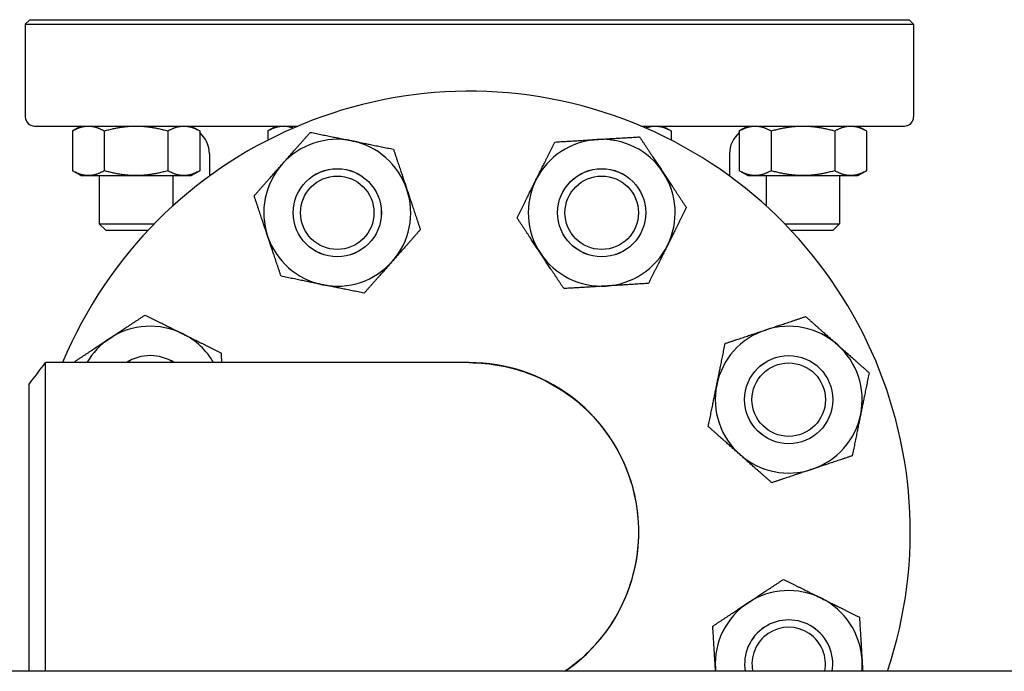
# Model space of a CAD drawing. Header units: inches. Extents: x 24 to 1128, y -69 to 748.
# Tile 516 of 656: x 762.58 to 770.96, y 294.86 to 300.41. Entities that reach past the tile are written whole.
import ezdxf

# ---------------------------------------------------------------- set-up
doc = ezdxf.new("R2010")
doc.units = ezdxf.units.IN
doc.header["$LTSCALE"] = 32
doc.header["$MEASUREMENT"] = 0
doc.layers.add('Visible (ANSI)', color=7, linetype='Continuous', lineweight=30)

msp = doc.modelspace()

# ---------------------------------------------------------------- linework, layer by layer
at = {"layer": 'Visible (ANSI)'}
for p, q in [((762.66498, 300.40579), (762.62561, 300.36642)), ((762.62561, 300.36642), (770.18466, 300.36642)), ((762.62561, 300.36642), (762.62561, 299.57902)), ((762.66498, 300.40579), (770.14529, 300.40579)), ((770.14529, 300.40579), (770.18466, 300.36642)), ((770.18466, 300.36642), (770.18466, 299.57902)), ((762.70435, 299.50028), (764.94512, 299.50028)), ((763.09927, 299.50028), (763.02676, 299.45841)), ((763.02676, 299.45841), (763.02676, 299.12027)), ((763.29739, 299.45841), (763.29739, 299.12027)), ((763.83866, 299.45841), (763.83866, 299.12027)), ((764.03677, 299.50028), (764.10929, 299.45841)), ((764.10929, 299.45841), (764.10929, 299.12027)), ((764.76121, 299.50028), (764.6887, 299.45841)), ((764.6887, 299.45841), (764.6887, 299.38029)), ((767.86514, 299.50028), (770.10592, 299.50028)), ((768.04905, 299.50028), (768.12157, 299.45841)), ((768.12157, 299.45841), (768.12157, 299.38029)), ((768.77349, 299.50028), (768.70098, 299.45841)), ((768.70098, 299.45841), (768.70098, 299.12027)), ((768.97161, 299.45841), (768.97161, 299.12027)), ((769.51288, 299.45841), (769.51288, 299.12027)), ((769.71099, 299.50028), (769.78351, 299.45841)), ((769.78351, 299.45841), (769.78351, 299.12027)), ((764.19253, 299.26406), (764.19253, 299.07386)), ((768.61773, 299.26406), (768.61773, 299.07386)), ((763.09927, 299.0784), (763.02676, 299.12027)), ((764.03677, 299.0784), (764.10929, 299.12027)), ((768.77349, 299.0784), (768.70098, 299.12027)), ((769.71099, 299.0784), (769.78351, 299.12027)), ((763.09927, 299.0784), (763.16207, 299.0784)), ((763.16207, 299.0784), (763.56802, 299.0784)), ((763.25552, 299.0784), (763.25552, 298.66839)), ((763.56802, 299.0784), (763.97397, 299.0784)), ((763.88052, 299.0784), (763.88052, 298.81905)), ((763.97397, 299.0784), (764.03677, 299.0784)), ((768.77349, 299.0784), (768.83629, 299.0784)), ((768.83629, 299.0784), (769.24224, 299.0784)), ((768.92974, 299.0784), (768.92974, 298.81905)), ((769.24224, 299.0784), (769.64819, 299.0784)), ((769.55474, 299.0784), (769.55474, 298.66839)), ((769.64819, 299.0784), (769.71099, 299.0784)), ((763.25552, 298.66839), (763.72438, 298.66839)), ((763.30962, 298.61429), (763.25552, 298.66839)), ((763.30962, 298.61429), (763.67251, 298.61429)), ((769.08589, 298.66839), (769.55474, 298.66839)), ((769.13776, 298.61429), (769.50064, 298.61429)), ((769.50064, 298.61429), (769.55474, 298.66839)), ((766.40243, 297.48617), (762.79752, 297.48617)), ((762.65513, 297.29865), (762.65513, 294.8588)), ((785.36063, 294.85867), (748.86063, 294.85867))]:
    msp.add_line(p, q, dxfattribs=at)
for centre, radius in [((765.28004, 298.76238), 0.37513), ((765.28004, 298.76238), 0.375), ((767.53022, 298.76238), 0.37513), ((767.53022, 298.76238), 0.375), ((765.28004, 298.76238), 0.3125), ((767.53022, 298.76238), 0.3125), ((769.12134, 297.17126), 0.37513), ((769.12134, 297.17126), 0.375), ((769.12134, 297.17126), 0.3125)]:
    msp.add_circle(centre, radius, dxfattribs=at)
for centre, radius, start, end in [((766.40513, 296.04617), 3.75, 341.538542, 157.418327), ((762.70435, 299.57902), 0.07874, 180, 270), ((770.10592, 299.57902), 0.07874, 270, 0), ((763.95631, 299.26406), 0.23622, 0, 49.639734), ((768.85395, 299.26406), 0.23622, 130.360266, 180), ((765.28004, 298.76238), 0.625, 78.497711, 138.497711), ((765.28004, 298.76238), 0.625, 18.497711, 78.497711), ((767.53022, 298.76238), 0.625, 93.497711, 153.497711), ((767.53022, 298.76238), 0.625, 33.497711, 93.497711), ((765.28004, 298.76238), 0.625, 138.497711, 198.497711), ((767.53022, 298.76238), 0.625, 333.497711, 33.497711), ((767.53022, 298.76238), 0.625, 153.497711, 213.497711), ((765.28004, 298.76238), 0.625, 318.497711, 18.497711), ((765.28004, 298.76238), 0.625, 198.497711, 258.497711), ((767.53022, 298.76238), 0.625, 273.497711, 333.497711), ((765.28004, 298.76238), 0.625, 258.497711, 318.497711), ((767.53022, 298.76238), 0.625, 213.497711, 273.497711), ((763.68893, 297.17126), 0.625, 63.497711, 123.497711), ((769.12134, 297.17126), 0.625, 108.497711, 168.497711), ((769.12134, 297.17126), 0.625, 48.497711, 108.497711), ((763.68893, 297.17126), 0.625, 123.497711, 149.744484), ((763.68893, 297.17126), 0.625, 30.255516, 63.497711), ((769.12134, 297.17126), 0.625, 348.497711, 48.497711), ((763.68893, 297.17126), 0.37513, 57.085092, 122.914908), ((763.68893, 297.17126), 0.375, 57.114984, 122.885016), ((766.40513, 296.04617), 1.44, 304.446696, 90.05378), ((769.12134, 297.17126), 0.625, 168.497711, 228.497711), ((769.12134, 297.17126), 0.625, 288.497711, 348.497711), ((769.12134, 297.17126), 0.625, 228.497711, 288.497711), ((769.12134, 294.92108), 0.625, 63.497711, 123.497711), ((769.12134, 294.92108), 0.625, 123.497711, 183.497711), ((769.12134, 294.92108), 0.625, 3.497711, 63.497711), ((769.12134, 294.92108), 0.37513, 350.423031, 189.576969), ((769.12134, 294.92108), 0.375, 350.419768, 189.580232), ((769.12134, 294.92108), 0.3125, 348.479749, 191.520251), ((769.12134, 294.92108), 0.625, 354.269056, 3.497711), ((769.12134, 294.92108), 0.625, 183.497711, 185.730944)]:
    msp.add_arc(centre, radius, start, end, dxfattribs=at)
for points, weights in [([(763.02676, 299.45841), (763.09927, 299.50028), (763.16207, 299.50028)], [1.01001874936, 1.04314139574, 1]), ([(763.16207, 299.50028), (763.22487, 299.50028), (763.29739, 299.45841)], [1, 1.04314139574, 1.01001874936]), ([(763.29739, 299.45841), (763.44242, 299.50028), (763.56802, 299.50028)], [1.01001874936, 1.04314139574, 1]), ([(763.56802, 299.50028), (763.69362, 299.50028), (763.83866, 299.45841)], [1, 1.04314139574, 1.01001874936]), ([(763.83866, 299.45841), (763.91117, 299.50028), (763.97397, 299.50028)], [1.01001874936, 1.04314139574, 1]), ([(763.97397, 299.50028), (764.03677, 299.50028), (764.10929, 299.45841)], [1, 1.04314139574, 1.01001874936]), ([(764.6887, 299.45841), (764.76121, 299.50028), (764.82401, 299.50028)], [1.01001874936, 1.04314139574, 1]), ([(764.81196, 299.17653), (764.92294, 299.30195), (765.05108, 299.44678)], [1, 1.0379548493, 1]), ([(764.82401, 299.50028), (764.86423, 299.50028), (764.90688, 299.48386)], [1, 1.02720204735, 1.02408371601]), ([(765.05108, 299.44678), (765.24057, 299.40822), (765.40467, 299.37482)], [1, 1.0379548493, 1]), ([(767.90339, 299.48386), (767.94604, 299.50028), (767.98625, 299.50028)], [1.02408371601, 1.02720204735, 1]), ([(767.98625, 299.50028), (768.04905, 299.50028), (768.12157, 299.45841)], [1, 1.04314139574, 1.01001874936]), ([(768.70098, 299.45841), (768.77349, 299.50028), (768.83629, 299.50028)], [1.01001874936, 1.04314139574, 1]), ([(768.83629, 299.50028), (768.89909, 299.50028), (768.97161, 299.45841)], [1, 1.04314139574, 1.01001874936]), ([(768.97161, 299.45841), (769.11664, 299.50028), (769.24224, 299.50028)], [1.01001874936, 1.04314139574, 1]), ([(769.24224, 299.50028), (769.36784, 299.50028), (769.51288, 299.45841)], [1, 1.04314139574, 1.01001874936]), ([(769.51288, 299.45841), (769.58539, 299.50028), (769.64819, 299.50028)], [1.01001874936, 1.04314139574, 1]), ([(769.64819, 299.50028), (769.71099, 299.50028), (769.78351, 299.45841)], [1, 1.04314139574, 1.01001874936]), ([(765.40467, 299.37482), (765.56878, 299.34143), (765.75827, 299.30287)], [1, 1.0379548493, 1]), ([(766.9709, 299.04127), (767.04563, 299.19114), (767.13192, 299.3642)], [1, 1.0379548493, 1]), ([(767.13192, 299.3642), (767.32494, 299.37599), (767.49209, 299.38621)], [1, 1.0379548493, 1]), ([(767.49209, 299.38621), (767.65925, 299.39643), (767.85226, 299.40823)], [1, 1.0379548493, 1]), ([(767.85226, 299.40823), (767.95899, 299.24697), (768.05141, 299.10732)], [1, 1.0379548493, 1]), ([(765.75827, 299.30287), (765.81962, 299.11948), (765.87275, 298.96067)], [1, 1.0379548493, 1]), ([(763.16207, 299.0784), (763.09927, 299.0784), (763.02676, 299.12027)], [1, 1.04314139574, 1.01001874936]), ([(763.29739, 299.12027), (763.22487, 299.0784), (763.16207, 299.0784)], [1.01001874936, 1.04314139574, 1]), ([(763.56802, 299.0784), (763.44242, 299.0784), (763.29739, 299.12027)], [1, 1.04314139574, 1.01001874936]), ([(763.83866, 299.12027), (763.69362, 299.0784), (763.56802, 299.0784)], [1.01001874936, 1.04314139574, 1]), ([(763.97397, 299.0784), (763.91117, 299.0784), (763.83866, 299.12027)], [1, 1.04314139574, 1.01001874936]), ([(764.10929, 299.12027), (764.03677, 299.0784), (763.97397, 299.0784)], [1.01001874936, 1.04314139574, 1]), ([(764.57285, 298.90628), (764.70099, 299.05111), (764.81196, 299.17653)], [1, 1.0379548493, 1]), ([(768.05141, 299.10732), (768.14384, 298.96766), (768.25057, 298.8064)], [1, 1.0379548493, 1]), ([(768.83629, 299.0784), (768.77349, 299.0784), (768.70098, 299.12027)], [1, 1.04314139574, 1.01001874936]), ([(768.97161, 299.12027), (768.89909, 299.0784), (768.83629, 299.0784)], [1.01001874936, 1.04314139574, 1]), ([(769.24224, 299.0784), (769.11664, 299.0784), (768.97161, 299.12027)], [1, 1.04314139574, 1.01001874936]), ([(769.51288, 299.12027), (769.36784, 299.0784), (769.24224, 299.0784)], [1.01001874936, 1.04314139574, 1]), ([(769.64819, 299.0784), (769.58539, 299.0784), (769.51288, 299.12027)], [1, 1.04314139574, 1.01001874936]), ([(769.78351, 299.12027), (769.71099, 299.0784), (769.64819, 299.0784)], [1.01001874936, 1.04314139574, 1]), ([(766.80988, 298.71835), (766.89617, 298.8914), (766.9709, 299.04127)], [1, 1.0379548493, 1]), ([(765.87275, 298.96067), (765.92589, 298.80185), (765.98724, 298.61847)], [1, 1.0379548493, 1]), ([(764.68733, 298.56408), (764.6342, 298.7229), (764.57285, 298.90628)], [1, 1.0379548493, 1]), ([(768.25057, 298.8064), (768.16427, 298.63335), (768.08954, 298.48348)], [1, 1.0379548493, 1]), ([(767.00903, 298.41744), (766.9166, 298.55709), (766.80988, 298.71835)], [1, 1.0379548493, 1]), ([(765.98724, 298.61847), (765.8591, 298.47364), (765.74812, 298.34822)], [1, 1.0379548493, 1]), ([(764.80182, 298.22188), (764.74047, 298.40527), (764.68733, 298.56408)], [1, 1.0379548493, 1]), ([(768.08954, 298.48348), (768.01482, 298.33361), (767.92852, 298.16055)], [1, 1.0379548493, 1]), ([(765.74812, 298.34822), (765.63715, 298.2228), (765.50901, 298.07797)], [1, 1.0379548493, 1]), ([(767.20818, 298.11652), (767.10146, 298.27778), (767.00903, 298.41744)], [1, 1.0379548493, 1]), ([(765.15541, 298.14993), (764.99131, 298.18332), (764.80182, 298.22188)], [1, 1.0379548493, 1]), ([(765.50901, 298.07797), (765.31952, 298.11653), (765.15541, 298.14993)], [1, 1.0379548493, 1]), ([(767.56835, 298.13854), (767.4012, 298.12832), (767.20818, 298.11652)], [1, 1.0379548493, 1]), ([(767.92852, 298.16055), (767.73551, 298.14876), (767.56835, 298.13854)], [1, 1.0379548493, 1]), ([(763.34399, 297.69245), (763.48364, 297.78488), (763.6449, 297.8916)], [1, 1.0379548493, 1]), ([(763.6449, 297.8916), (763.81795, 297.80531), (763.96782, 297.73058)], [1, 1.0379548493, 1]), ([(768.92305, 297.76397), (769.08186, 297.8171), (769.26525, 297.87845)], [1, 1.0379548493, 1]), ([(769.26525, 297.87845), (769.41007, 297.75031), (769.53549, 297.63934)], [1, 1.0379548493, 1]), ([(768.58085, 297.64949), (768.76423, 297.71084), (768.92305, 297.76397)], [1, 1.0379548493, 1]), ([(763.04308, 297.4933), (763.20433, 297.60002), (763.34399, 297.69245)], [1, 1.0379548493, 1]), ([(763.96782, 297.73058), (764.11769, 297.65585), (764.29075, 297.56956)], [1, 1.0379548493, 1]), ([(768.50889, 297.29589), (768.54229, 297.45999), (768.58085, 297.64949)], [1, 1.0379548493, 1]), ([(769.53549, 297.63934), (769.66092, 297.52837), (769.80574, 297.40023)], [1, 1.0379548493, 1]), ([(764.29075, 297.56956), (764.29337, 297.52674), (764.29585, 297.48617)], [1, 1.00817885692, 1.01283280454]), ([(763.04351, 297.48617), (763.0433, 297.48973), (763.04308, 297.4933)], [1.00133095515, 1.00067757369, 1]), ([(769.80574, 297.40023), (769.76718, 297.21073), (769.73379, 297.04663)], [1, 1.0379548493, 1]), ([(768.43694, 296.94229), (768.4755, 297.13178), (768.50889, 297.29589)], [1, 1.0379548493, 1]), ([(769.73379, 297.04663), (769.70039, 296.88252), (769.66183, 296.69303)], [1, 1.0379548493, 1]), ([(768.70718, 296.70318), (768.58176, 296.81415), (768.43694, 296.94229)], [1, 1.0379548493, 1]), ([(768.97743, 296.46406), (768.8326, 296.59221), (768.70718, 296.70318)], [1, 1.0379548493, 1]), ([(769.66183, 296.69303), (769.47845, 296.63168), (769.31963, 296.57855)], [1, 1.0379548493, 1]), ([(769.31963, 296.57855), (769.16081, 296.52542), (768.97743, 296.46406)], [1, 1.0379548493, 1]), ([(768.7764, 295.44227), (768.91605, 295.5347), (769.07731, 295.64142)], [1, 1.0379548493, 1]), ([(769.07731, 295.64142), (769.25036, 295.55513), (769.40023, 295.4804)], [1, 1.0379548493, 1]), ([(768.47549, 295.24312), (768.63675, 295.34985), (768.7764, 295.44227)], [1, 1.0379548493, 1]), ([(769.40023, 295.4804), (769.5501, 295.40567), (769.72316, 295.31938)], [1, 1.0379548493, 1]), ([(768.4975, 294.88295), (768.48729, 295.05011), (768.47549, 295.24312)], [1, 1.0379548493, 1]), ([(769.72316, 295.31938), (769.73496, 295.12637), (769.74517, 294.95921)], [1, 1.0379548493, 1]), ([(769.74517, 294.95921), (769.74823, 294.90926), (769.75132, 294.85867)], [1, 1.01104735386, 1.01566369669]), ([(768.49899, 294.85867), (768.49824, 294.87081), (768.4975, 294.88295)], [1.00495030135, 1.00266182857, 1])]:
    msp.add_rational_spline(points, weights, degree=2, dxfattribs=at)
msp.add_open_spline([(762.65513, 297.29867), (762.7026, 297.36117), (762.75006, 297.42367), (762.79752, 297.48617)], degree=3, dxfattribs=at)
for points, knots in [([(762.79752, 294.85871), (762.79751, 294.96134), (762.79751, 295.09226), (762.79751, 295.42133), (762.79751, 295.62722), (762.79751, 296.05365), (762.79751, 296.27393), (762.79751, 296.68143), (762.79751, 296.86893), (762.79751, 297.18021), (762.79752, 297.30359), (762.79752, 297.45082), (762.79752, 297.48607), (762.79752, 297.48615)], [-0.9708612, -0.9708612, -0.9708612, -0.9708612, -0.5927412, -0.5927412, -0.1436733, -0.1436733, 0.3060972, 0.3060972, 0.7477569, 0.7477569, 1.1908901, 1.1908901, 1.5726743, 1.5726743, 1.5726743, 1.5726743]), ([(766.40243, 297.48615), (766.58567, 297.48607), (766.76881, 297.45082), (767.13612, 297.30359), (767.31547, 297.18021), (767.60371, 296.86893), (767.71266, 296.68143), (767.84131, 296.27393), (767.85922, 296.05365), (767.79759, 295.62722), (767.71824, 295.42133), (767.4969, 295.09226), (767.36688, 294.96134), (767.2174, 294.85871)], [-1.5726743, -1.5726743, -1.5726743, -1.5726743, -1.1908901, -1.1908901, -0.7477569, -0.7477569, -0.3060972, -0.3060972, 0.1436733, 0.1436733, 0.5927412, 0.5927412, 0.9708612, 0.9708612, 0.9708612, 0.9708612])]:
    msp.add_open_spline(points, degree=3, knots=knots, dxfattribs=at)

doc.saveas('drawing.dxf')
